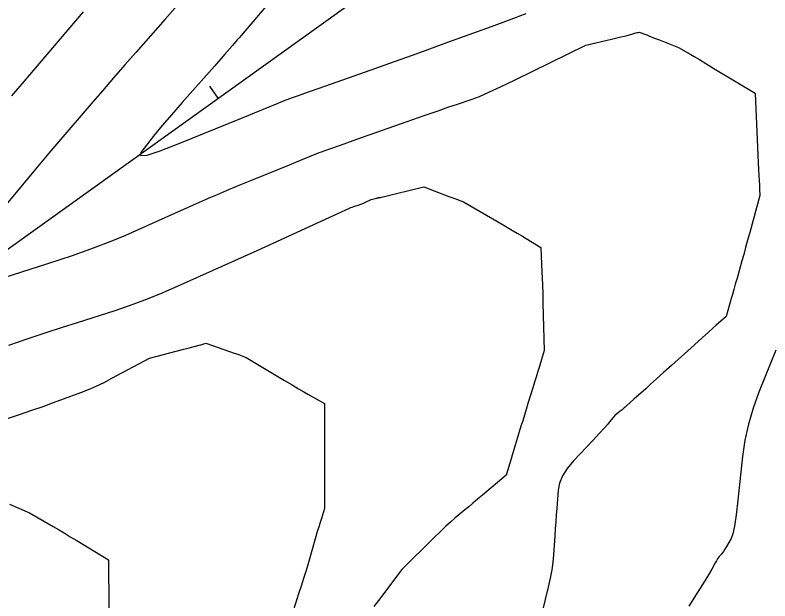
# Model space of a CAD drawing. Extents: x 2079879 to 2092887, y 778083 to 784051.
# Drawn here: x 2084488.3 to 2084591.6, y 781306.6 to 781386.8 of the extents above; entities that cross this region are included whole.
import ezdxf

# ---------------------------------------------------------------- set-up
doc = ezdxf.new("R2010")
doc.units = 0
for name, color, linetype in [('DT_X_Contour_Major', 7, 'Continuous'), ('DT_X_Contour_Minor', 7, 'Continuous'), ('GE_X_CL_20', 7, 'Continuous')]:
    doc.layers.add(name, color=color, linetype=linetype)

msp = doc.modelspace()

# ---------------------------------------------------------------- linework, layer by layer
at = {"layer": 'DT_X_Contour_Major'}
msp.add_lwpolyline([(2084487.49, 781319.86), (2084490.26, 781318.69), (2084493.47, 781316.8), (2084494.19, 781316.38), (2084494.97, 781315.92), (2084495.81, 781315.41), (2084496.71, 781314.87), (2084501.04, 781312.26), (2084501.11, 781305.62)], dxfattribs=at)
at = {"layer": 'DT_X_Contour_Minor'}
for points in [[(2084523.38, 781388.99), (2084519.24, 781384.09), (2084518.95, 781383.74), (2084518.69, 781383.45), (2084518.04, 781382.7), (2084516.99, 781381.51), (2084515.55, 781379.86), (2084511.16, 781374.89), (2084509.66, 781373.17), (2084508.45, 781371.75), (2084507.51, 781370.63), (2084506.86, 781369.82), (2084505.5, 781368.03), (2084505.45, 781367.61), (2084506.33, 781367.68), (2084508.12, 781368.24), (2084510.83, 781369.29), (2084519.28, 781372.74), (2084522.05, 781373.87), (2084524.04, 781374.68), (2084525.23, 781375.17), (2084525.63, 781375.34), (2084525.65, 781375.35), (2084525.98, 781375.46), (2084526.95, 781375.8), (2084528.56, 781376.37), (2084530.8, 781377.16), (2084537.65, 781379.58), (2084540.19, 781380.48), (2084542.65, 781381.36), (2084545.05, 781382.22), (2084547.38, 781383.07), (2084553.49, 781385.3), (2084555.82, 781386.16), (2084558.24, 781387.07)], [(2084510.16, 781387.85), (2084508.81, 781386.3), (2084504.79, 781381.74), (2084503.28, 781380.01), (2084501.76, 781378.26), (2084500.22, 781376.49), (2084498.68, 781374.7), (2084494.55, 781369.87), (2084492.91, 781367.94), (2084491.07, 781365.75), (2084489.04, 781363.32), (2084486.82, 781360.63)], [(2084497.61, 781387.27), (2084489.46, 781377.75), (2084487.77, 781375.77)], [(2084483.19, 781349.78), (2084492.75, 781352.84), (2084496.11, 781353.94), (2084499.01, 781354.95), (2084501.44, 781355.87), (2084503.42, 781356.69), (2084511.07, 781360.11), (2084515.08, 781361.9), (2084515.98, 781362.29), (2084517.2, 781362.81), (2084518.72, 781363.44), (2084520.55, 781364.19), (2084525.83, 781366.35), (2084527.56, 781367.05), (2084528.81, 781367.56), (2084529.56, 781367.87), (2084529.83, 781367.98), (2084529.88, 781368.01), (2084530.22, 781368.13), (2084531.2, 781368.48), (2084532.81, 781369.05), (2084535.07, 781369.84), (2084541.92, 781372.26), (2084544.27, 781373.09), (2084546.18, 781373.75), (2084547.65, 781374.26), (2084548.69, 781374.62), (2084550.85, 781375.34), (2084551.82, 781375.71), (2084553.11, 781376.27), (2084554.72, 781377.01), (2084556.64, 781377.94), (2084566.38, 781382.73), (2084569.92, 781383.55), (2084570.63, 781383.71), (2084571.21, 781383.86), (2084571.68, 781383.97), (2084572.04, 781384.07), (2084572.83, 781384.29), (2084573.1, 781384.36), (2084573.3, 781384.42), (2084573.44, 781384.46), (2084573.51, 781384.47), (2084573.7, 781384.51), (2084574.73, 781384.12), (2084575, 781384.02), (2084575.36, 781383.88), (2084575.81, 781383.7), (2084576.34, 781383.49), (2084579.07, 781382.42), (2084580.78, 781381.43), (2084581.25, 781381.16), (2084581.94, 781380.75), (2084582.83, 781380.22), (2084583.93, 781379.55), (2084589.58, 781376.15), (2084590.01, 781366.62), (2084590.1, 781364.83), (2084590.16, 781363.53), (2084590.19, 781362.72), (2084590.21, 781362.41), (2084590.21, 781362.13), (2084588.84, 781357.08), (2084588.55, 781356.03), (2084588.27, 781355.02), (2084588.01, 781354.07), (2084587.75, 781353.17), (2084587.1, 781350.82), (2084586.86, 781349.99), (2084586.65, 781349.24), (2084586.46, 781348.58), (2084586.3, 781348.01), (2084585.6, 781345.55), (2084584.2, 781344.33), (2084583.79, 781343.96), (2084583.17, 781343.4), (2084582.32, 781342.65), (2084581.26, 781341.69), (2084578.14, 781338.87), (2084577.04, 781337.88), (2084576.08, 781337.02), (2084575.26, 781336.28), (2084574.59, 781335.68), (2084572.97, 781334.22), (2084572.43, 781333.74), (2084572.03, 781333.39), (2084571.77, 781333.15), (2084571.65, 781333.04), (2084571.51, 781332.92), (2084571.45, 781332.86), (2084571.35, 781332.79), (2084571.24, 781332.69), (2084571.1, 781332.58), (2084570.38, 781331.99), (2084569.66, 781331.12), (2084569.41, 781330.83), (2084568.94, 781330.31), (2084568.26, 781329.58), (2084567.38, 781328.63), (2084564.73, 781325.79), (2084563.85, 781324.74), (2084563.21, 781323.73), (2084562.79, 781322.75), (2084562.61, 781321.8), (2084562.42, 781319.31), (2084562.35, 781318.37), (2084562.28, 781317.42), (2084562.22, 781316.47), (2084562.15, 781315.51), (2084561.99, 781312.94), (2084561.89, 781311.94), (2084561.74, 781310.87), (2084561.52, 781309.72), (2084561.24, 781308.49), (2084560.4, 781305.12)], [(2084487.41, 781341.63), (2084490.08, 781342.53), (2084492.53, 781343.35), (2084494.77, 781344.08), (2084496.81, 781344.74), (2084501.95, 781346.38), (2084503.93, 781347.05), (2084506.01, 781347.83), (2084508.2, 781348.72), (2084510.49, 781349.71), (2084521.42, 781354.59), (2084534.03, 781360.42), (2084534.07, 781360.44), (2084534.11, 781360.45), (2084534.22, 781360.49), (2084534.39, 781360.54), (2084534.63, 781360.62), (2084535.35, 781360.87), (2084535.61, 781360.96), (2084535.85, 781361.05), (2084536.05, 781361.13), (2084536.23, 781361.22), (2084537.02, 781361.61), (2084537.58, 781361.73), (2084537.69, 781361.76), (2084537.77, 781361.78), (2084537.84, 781361.79), (2084537.88, 781361.8), (2084537.96, 781361.81), (2084538, 781361.82), (2084538.07, 781361.84), (2084538.16, 781361.86), (2084538.28, 781361.88), (2084538.62, 781361.96), (2084538.83, 781362.01), (2084539.21, 781362.11), (2084539.76, 781362.24), (2084540.48, 781362.42), (2084544.23, 781363.34), (2084547.66, 781362.02), (2084548.32, 781361.77), (2084548.81, 781361.58), (2084549.13, 781361.46), (2084549.29, 781361.4), (2084549.64, 781361.28), (2084555.06, 781358.12), (2084556.12, 781357.5), (2084557.01, 781356.98), (2084557.71, 781356.56), (2084558.24, 781356.24), (2084560.24, 781355.02), (2084560.39, 781351.65), (2084560.42, 781350.84), (2084560.46, 781349.86), (2084560.49, 781348.72), (2084560.53, 781347.41), (2084560.69, 781340.9), (2084559.96, 781338.46), (2084559.79, 781337.9), (2084559.6, 781337.27), (2084559.38, 781336.57), (2084559.15, 781335.79), (2084558.48, 781333.64), (2084558.23, 781332.84), (2084557.99, 781332.05), (2084557.76, 781331.28), (2084557.52, 781330.53), (2084556.91, 781328.53), (2084556.69, 781327.82), (2084556.5, 781327.17), (2084556.32, 781326.59), (2084556.17, 781326.08), (2084555.5, 781323.84), (2084552.25, 781321.09), (2084551.58, 781320.53), (2084550.95, 781320), (2084550.37, 781319.51), (2084549.84, 781319.07), (2084548.48, 781317.93), (2084547.92, 781317.44), (2084547.25, 781316.83), (2084546.48, 781316.09), (2084545.6, 781315.23), (2084541.23, 781310.93), (2084538.01, 781306.67), (2084537.39, 781305.84)], [(2084484.09, 781330.53), (2084488.88, 781332.16), (2084490.58, 781332.74), (2084492.09, 781333.26), (2084493.4, 781333.73), (2084494.53, 781334.14), (2084497.27, 781335.15), (2084498.31, 781335.56), (2084499.36, 781336.02), (2084500.44, 781336.53), (2084501.53, 781337.1), (2084506.68, 781339.86), (2084511.39, 781341.09), (2084512.29, 781341.32), (2084512.98, 781341.5), (2084513.45, 781341.63), (2084513.7, 781341.7), (2084514.37, 781341.89), (2084517.63, 781340.77), (2084518.26, 781340.56), (2084518.74, 781340.39), (2084519.09, 781340.27), (2084519.29, 781340.19), (2084519.92, 781339.95), (2084525.15, 781336.81), (2084526.2, 781336.19), (2084527.08, 781335.66), (2084527.8, 781335.24), (2084528.36, 781334.92), (2084530.61, 781333.64), (2084530.61, 781330.18), (2084530.61, 781329.36), (2084530.61, 781328.36), (2084530.62, 781327.2), (2084530.62, 781325.88), (2084530.64, 781319.29), (2084530.21, 781317.9), (2084530.12, 781317.61), (2084530.04, 781317.34), (2084529.96, 781317.08), (2084529.88, 781316.85), (2084529.68, 781316.24), (2084529.58, 781315.93), (2084529.44, 781315.45), (2084529.25, 781314.8), (2084529.01, 781313.98), (2084528.32, 781311.57), (2084528.05, 781310.64), (2084527.75, 781309.67), (2084527.43, 781308.65), (2084527.08, 781307.58), (2084526.13, 781304.66)], [(2084592.41, 781340.97), (2084590.08, 781335.2), (2084589.29, 781333.03), (2084588.65, 781330.84), (2084588.17, 781328.63), (2084587.86, 781326.4), (2084587.22, 781320.43), (2084586.99, 781318.42), (2084586.75, 781316.87), (2084586.51, 781315.78), (2084586.28, 781315.15), (2084585.65, 781314.07), (2084585.43, 781313.7), (2084585.24, 781313.4), (2084585.08, 781313.17), (2084584.96, 781313.02), (2084584.67, 781312.7), (2084584.55, 781312.56), (2084584.42, 781312.36), (2084584.27, 781312.12), (2084584.11, 781311.82), (2084583.64, 781310.96), (2084583.32, 781310.41), (2084582.68, 781309.37), (2084581.73, 781307.86), (2084580.48, 781305.88)]]:
    msp.add_lwpolyline(points, dxfattribs=at)
at = {"layer": 'GE_X_CL_20'}
for p, q in [((2079923.52, 778084.44), (2085691.45, 782217.74)), ((2084516.08, 781375.47), (2084514.92, 781377.09))]:
    msp.add_line(p, q, dxfattribs=at)

doc.saveas('drawing.dxf')
